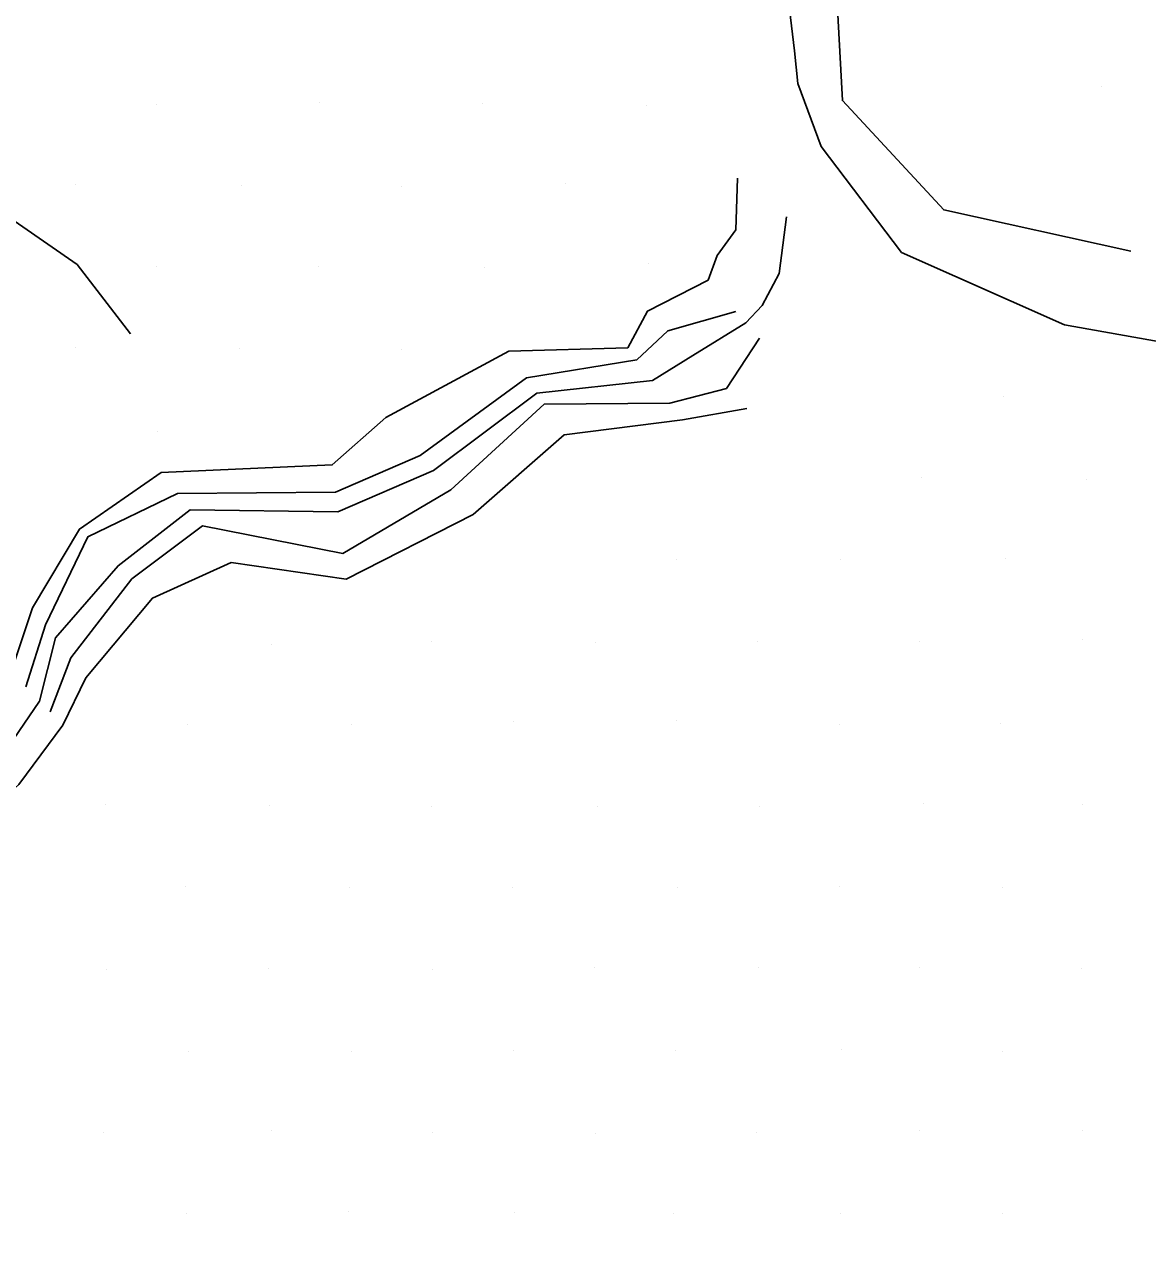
# Model space of a CAD drawing. Extents: x 1602514 to 1609837, y 863887 to 871157.
# Drawn here: x 1604673.6 to 1604771, y 868976 to 869083.1 of the extents above; entities that cross this region are included whole.
import ezdxf

# ---------------------------------------------------------------- set-up
doc = ezdxf.new("R2010")
doc.units = 0
for name, color, linetype in [('Survey-Flow line', 7, 'Continuous'), ('Survey-Ridge Lines', 7, 'Continuous'), ('Survey-Spot dirt', 7, 'Continuous')]:
    doc.layers.add(name, color=color, linetype=linetype)

msp = doc.modelspace()

# ---------------------------------------------------------------- linework, layer by layer
at = {"layer": 'Survey-Flow line'}
msp.add_line((1604740.65, 869078.04), (1604740.38, 869080.86), dxfattribs=at)
msp.add_line((1604740.65, 869078.04), (1604740.38, 869080.86), dxfattribs=at)
for points in [[(1604524.37, 869194.74), (1604544.73, 869180.29), (1604564.4, 869164.91), (1604582.95, 869148.04), (1604586.25, 869146), (1604607.27, 869131.36), (1604630.99, 869123.8), (1604658.16, 869129.7), (1604664.73, 869128.47), (1604684.72, 869133.22), (1604689.48, 869135.28), (1604706.07, 869124.86), (1604716.27, 869113.12), (1604720.08, 869104.76), (1604738.48, 869096.52), (1604740.38, 869080.86)], [(1604524.37, 869194.74), (1604544.73, 869180.29), (1604564.4, 869164.91), (1604582.95, 869148.04), (1604586.25, 869146), (1604607.27, 869131.36), (1604630.99, 869123.8), (1604658.16, 869129.7), (1604664.73, 869128.47), (1604684.72, 869133.22), (1604689.48, 869135.28), (1604706.07, 869124.86), (1604716.27, 869113.12), (1604720.08, 869104.76), (1604738.48, 869096.52), (1604740.38, 869080.86)], [(1604740.65, 869078.04), (1604742.67, 869072.57), (1604749.66, 869063.39), (1604763.78, 869057.11), (1604777.6, 869054.65), (1604786.43, 869053.05), (1604798.5, 869057.48), (1604802.93, 869062.48), (1604810.69, 869069.32), (1604814.72, 869072.37)], [(1604740.65, 869078.04), (1604742.67, 869072.57), (1604749.66, 869063.39), (1604763.78, 869057.11), (1604777.6, 869054.65), (1604786.43, 869053.05), (1604798.5, 869057.48), (1604802.93, 869062.48), (1604810.69, 869069.32), (1604814.72, 869072.37)], [(1604621.68, 868977.06), (1604622.7, 868980.12), (1604624.63, 868984.75), (1604626.72, 868988.14), (1604635.45, 868996.72), (1604641.96, 869002.68), (1604648.33, 869008.71), (1604655.67, 869012.57), (1604664.05, 869014.59), (1604671.27, 869019.23), (1604674.88, 869024.49), (1604676.27, 869029.97), (1604681.7, 869036.22), (1604687.95, 869041.07), (1604700.76, 869040.89), (1604709.06, 869044.49), (1604718.01, 869051.18), (1604728.06, 869052.28), (1604731.56, 869054.44), (1604736.14, 869057.28), (1604737.57, 869058.79), (1604739.04, 869061.56), (1604739.67, 869066.47)], [(1604621.68, 868977.06), (1604622.7, 868980.12), (1604624.63, 868984.75), (1604626.72, 868988.14), (1604635.45, 868996.72), (1604641.96, 869002.68), (1604648.33, 869008.71), (1604655.67, 869012.57), (1604664.05, 869014.59), (1604671.27, 869019.23), (1604674.88, 869024.49), (1604676.27, 869029.97), (1604681.7, 869036.22), (1604687.95, 869041.07), (1604700.76, 869040.89), (1604709.06, 869044.49), (1604718.01, 869051.18), (1604728.06, 869052.28), (1604731.56, 869054.44), (1604736.14, 869057.28), (1604737.57, 869058.79), (1604739.04, 869061.56), (1604739.67, 869066.47)]]:
    msp.add_lwpolyline(points, dxfattribs=at)
at = {"layer": 'Survey-Ridge Lines'}
for points in [[(1604716.33, 869132.5), (1604728.78, 869114.18), (1604734.75, 869109.68), (1604743.52, 869095.18), (1604744.53, 869076.55), (1604753.31, 869067.07), (1604769.55, 869063.49)], [(1604716.33, 869132.5), (1604728.78, 869114.18), (1604734.75, 869109.68), (1604743.52, 869095.18), (1604744.53, 869076.55), (1604753.31, 869067.07), (1604769.55, 869063.49)], [(1604651.27, 869083.12), (1604656.71, 869077.06), (1604667.93, 869069.4), (1604678.14, 869062.33), (1604682.78, 869056.34)], [(1604651.27, 869083.12), (1604656.71, 869077.06), (1604667.93, 869069.4), (1604678.14, 869062.33), (1604682.78, 869056.34)], [(1604620.52, 868977.63), (1604620.97, 868981.2), (1604623.17, 868985.68), (1604625.14, 868989.52), (1604633.93, 868998.15), (1604640.37, 869004.93), (1604647.24, 869011.1), (1604654.33, 869014.85), (1604662.1, 869017.44), (1604669.48, 869021.18), (1604672.43, 869027.04), (1604674.28, 869032.58), (1604678.35, 869039.41), (1604685.42, 869044.3), (1604700.27, 869044.97), (1604704.92, 869049.09), (1604715.59, 869054.83), (1604725.91, 869055.11), (1604727.62, 869058.31), (1604732.88, 869060.99), (1604733.67, 869063.12), (1604735.27, 869065.35), (1604735.42, 869069.82)], [(1604620.52, 868977.63), (1604620.97, 868981.2), (1604623.17, 868985.68), (1604625.14, 868989.52), (1604633.93, 868998.15), (1604640.37, 869004.93), (1604647.24, 869011.1), (1604654.33, 869014.85), (1604662.1, 869017.44), (1604669.48, 869021.18), (1604672.43, 869027.04), (1604674.28, 869032.58), (1604678.35, 869039.41), (1604685.42, 869044.3), (1604700.27, 869044.97), (1604704.92, 869049.09), (1604715.59, 869054.83), (1604725.91, 869055.11), (1604727.62, 869058.31), (1604732.88, 869060.99), (1604733.67, 869063.12), (1604735.27, 869065.35), (1604735.42, 869069.82)], [(1604673.68, 869025.74), (1604675.41, 869031.1), (1604679.07, 869038.72), (1604686.84, 869042.48), (1604700.55, 869042.6), (1604707.9, 869045.78), (1604717.12, 869052.53), (1604726.68, 869054.09), (1604729.38, 869056.58), (1604735.28, 869058.26)], [(1604673.68, 869025.74), (1604675.41, 869031.1), (1604679.07, 869038.72), (1604686.84, 869042.48), (1604700.55, 869042.6), (1604707.9, 869045.78), (1604717.12, 869052.53), (1604726.68, 869054.09), (1604729.38, 869056.58), (1604735.28, 869058.26)], [(1604675.8, 869023.55), (1604677.59, 869028.23), (1604682.9, 869035.08), (1604689.01, 869039.69), (1604701.2, 869037.28), (1604710.57, 869042.81), (1604718.65, 869050.22), (1604729.55, 869050.31), (1604734.46, 869051.58), (1604737.32, 869055.95)], [(1604675.8, 869023.55), (1604677.59, 869028.23), (1604682.9, 869035.08), (1604689.01, 869039.69), (1604701.2, 869037.28), (1604710.57, 869042.81), (1604718.65, 869050.22), (1604729.55, 869050.31), (1604734.46, 869051.58), (1604737.32, 869055.95)], [(1604623.87, 868976.01), (1604626.48, 868977.78), (1604626.99, 868983.24), (1604629.89, 868985.37), (1604637.25, 868995.04), (1604643.11, 869001.05), (1604649.3, 869006.58), (1604656.69, 869010.84), (1604666.38, 869011.18), (1604673.08, 869017.26), (1604676.91, 869022.39), (1604678.9, 869026.5), (1604684.67, 869033.4), (1604691.5, 869036.5), (1604701.47, 869035.06), (1604712.51, 869040.66), (1604720.4, 869047.58), (1604730.65, 869048.87), (1604736.22, 869049.86)], [(1604623.87, 868976.01), (1604626.48, 868977.78), (1604626.99, 868983.24), (1604629.89, 868985.37), (1604637.25, 868995.04), (1604643.11, 869001.05), (1604649.3, 869006.58), (1604656.69, 869010.84), (1604666.38, 869011.18), (1604673.08, 869017.26), (1604676.91, 869022.39), (1604678.9, 869026.5), (1604684.67, 869033.4), (1604691.5, 869036.5), (1604701.47, 869035.06), (1604712.51, 869040.66), (1604720.4, 869047.58), (1604730.65, 869048.87), (1604736.22, 869049.86)]]:
    msp.add_lwpolyline(points, dxfattribs=at)
at = {"layer": 'Survey-Spot dirt'}
for p, q in [((1604767.04, 869077.81), (1604767.04, 869077.81)), ((1604767.04, 869077.81), (1604767.04, 869077.81)), ((1604685.01, 869076.21), (1604685.01, 869076.21)), ((1604685.01, 869076.21), (1604685.01, 869076.21)), ((1604699.13, 869076.39), (1604699.13, 869076.39)), ((1604699.13, 869076.39), (1604699.13, 869076.39)), ((1604713.33, 869076.33), (1604713.33, 869076.33)), ((1604713.33, 869076.33), (1604713.33, 869076.33)), ((1604727.5, 869076.11), (1604727.5, 869076.11)), ((1604727.5, 869076.11), (1604727.5, 869076.11)), ((1604677.97, 869069.26), (1604677.97, 869069.26)), ((1604677.97, 869069.26), (1604677.97, 869069.26)), ((1604720.5, 869069.34), (1604720.5, 869069.34)), ((1604720.5, 869069.34), (1604720.5, 869069.34)), ((1604692.39, 869069.16), (1604692.39, 869069.16)), ((1604692.39, 869069.16), (1604692.39, 869069.16)), ((1604706.31, 869069.09), (1604706.31, 869069.09)), ((1604706.31, 869069.09), (1604706.31, 869069.09)), ((1604684.99, 869062.21), (1604684.99, 869062.21)), ((1604684.99, 869062.21), (1604684.99, 869062.21)), ((1604699.12, 869062.16), (1604699.12, 869062.16)), ((1604699.12, 869062.16), (1604699.12, 869062.16)), ((1604713.45, 869062.05), (1604713.45, 869062.05)), ((1604713.45, 869062.05), (1604713.45, 869062.05)), ((1604727.69, 869062.45), (1604727.69, 869062.45)), ((1604727.69, 869062.45), (1604727.69, 869062.45)), ((1604678.04, 869055.17), (1604678.04, 869055.17)), ((1604678.04, 869055.17), (1604678.04, 869055.17)), ((1604692.23, 869055.08), (1604692.23, 869055.08)), ((1604692.23, 869055.08), (1604692.23, 869055.08)), ((1604706.28, 869055.01), (1604706.28, 869055.01)), ((1604706.28, 869055.01), (1604706.28, 869055.01)), ((1604758.47, 869050.86), (1604758.47, 869050.86)), ((1604758.47, 869050.86), (1604758.47, 869050.86)), ((1604685.12, 869047.9), (1604685.12, 869047.9)), ((1604685.12, 869047.9), (1604685.12, 869047.9)), ((1604751.41, 869043.86), (1604751.41, 869043.86)), ((1604751.41, 869043.86), (1604751.41, 869043.86)), ((1604765.73, 869043.67), (1604765.73, 869043.67)), ((1604765.73, 869043.67), (1604765.73, 869043.67)), ((1604730.17, 869036.76), (1604730.17, 869036.76)), ((1604730.17, 869036.76), (1604730.17, 869036.76)), ((1604744.37, 869036.73), (1604744.37, 869036.73)), ((1604744.37, 869036.73), (1604744.37, 869036.73)), ((1604758.7, 869036.88), (1604758.7, 869036.88)), ((1604758.7, 869036.88), (1604758.7, 869036.88)), ((1604708.91, 869029.68), (1604708.91, 869029.68)), ((1604708.91, 869029.68), (1604708.91, 869029.68)), ((1604737.15, 869029.66), (1604737.15, 869029.66)), ((1604737.15, 869029.66), (1604737.15, 869029.66)), ((1604751.24, 869029.64), (1604751.24, 869029.64)), ((1604751.24, 869029.64), (1604751.24, 869029.64)), ((1604765.35, 869029.82), (1604765.35, 869029.82)), ((1604765.35, 869029.82), (1604765.35, 869029.82)), ((1604695.01, 869029.4), (1604695.01, 869029.4)), ((1604695.01, 869029.4), (1604695.01, 869029.4)), ((1604723.09, 869029.53), (1604723.09, 869029.53)), ((1604723.09, 869029.53), (1604723.09, 869029.53)), ((1604687.68, 869022.5), (1604687.68, 869022.5)), ((1604687.68, 869022.5), (1604687.68, 869022.5)), ((1604701.92, 869022.45), (1604701.92, 869022.45)), ((1604701.92, 869022.45), (1604701.92, 869022.45)), ((1604716, 869022.73), (1604716, 869022.73)), ((1604716, 869022.73), (1604716, 869022.73)), ((1604730.12, 869022.79), (1604730.12, 869022.79)), ((1604730.12, 869022.79), (1604730.12, 869022.79)), ((1604744.23, 869022.46), (1604744.23, 869022.46)), ((1604744.23, 869022.46), (1604744.23, 869022.46)), ((1604758.21, 869022.58), (1604758.21, 869022.58)), ((1604758.21, 869022.58), (1604758.21, 869022.58)), ((1604680.6, 869015.55), (1604680.6, 869015.55)), ((1604680.6, 869015.55), (1604680.6, 869015.55)), ((1604694.8, 869015.48), (1604694.8, 869015.48)), ((1604694.8, 869015.48), (1604694.8, 869015.48)), ((1604708.87, 869015.36), (1604708.87, 869015.36)), ((1604708.87, 869015.36), (1604708.87, 869015.36)), ((1604723.31, 869015.36), (1604723.31, 869015.36)), ((1604723.31, 869015.36), (1604723.31, 869015.36)), ((1604737.36, 869015.35), (1604737.36, 869015.35)), ((1604737.36, 869015.35), (1604737.36, 869015.35)), ((1604751.54, 869015.57), (1604751.54, 869015.57)), ((1604751.54, 869015.57), (1604751.54, 869015.57)), ((1604765.39, 869015.5), (1604765.39, 869015.5)), ((1604765.39, 869015.5), (1604765.39, 869015.5)), ((1604687.51, 869008.41), (1604687.51, 869008.41)), ((1604687.51, 869008.41), (1604687.51, 869008.41)), ((1604701.76, 869008.31), (1604701.76, 869008.31)), ((1604701.76, 869008.31), (1604701.76, 869008.31)), ((1604715.93, 869008.35), (1604715.93, 869008.35)), ((1604715.93, 869008.35), (1604715.93, 869008.35)), ((1604730.2, 869008.37), (1604730.2, 869008.37)), ((1604730.2, 869008.37), (1604730.2, 869008.37)), ((1604744.26, 869008.42), (1604744.26, 869008.42)), ((1604744.26, 869008.42), (1604744.26, 869008.42)), ((1604758.41, 869008.32), (1604758.41, 869008.32)), ((1604758.41, 869008.32), (1604758.41, 869008.32)), ((1604680.67, 869001.25), (1604680.67, 869001.25)), ((1604680.67, 869001.25), (1604680.67, 869001.25)), ((1604694.73, 869001.3), (1604694.73, 869001.3)), ((1604694.73, 869001.3), (1604694.73, 869001.3)), ((1604708.95, 869001.26), (1604708.95, 869001.26)), ((1604708.95, 869001.26), (1604708.95, 869001.26)), ((1604723.01, 869001.42), (1604723.01, 869001.42)), ((1604723.01, 869001.42), (1604723.01, 869001.42)), ((1604737.21, 869001.43), (1604737.21, 869001.43)), ((1604737.21, 869001.43), (1604737.21, 869001.43)), ((1604751.17, 869001.43), (1604751.17, 869001.43)), ((1604751.17, 869001.43), (1604751.17, 869001.43)), ((1604765.29, 869001.27), (1604765.29, 869001.27)), ((1604765.29, 869001.27), (1604765.29, 869001.27)), ((1604687.78, 868994.12), (1604687.78, 868994.12)), ((1604687.78, 868994.12), (1604687.78, 868994.12)), ((1604701.97, 868994.07), (1604701.97, 868994.07)), ((1604701.97, 868994.07), (1604701.97, 868994.07)), ((1604715.96, 868994.17), (1604715.96, 868994.17)), ((1604715.96, 868994.17), (1604715.96, 868994.17)), ((1604730.03, 868994.21), (1604730.03, 868994.21)), ((1604730.03, 868994.21), (1604730.03, 868994.21)), ((1604744.48, 868994.24), (1604744.48, 868994.24)), ((1604744.48, 868994.24), (1604744.48, 868994.24)), ((1604758.45, 868994.12), (1604758.45, 868994.12)), ((1604758.45, 868994.12), (1604758.45, 868994.12)), ((1604680.46, 868987.12), (1604680.46, 868987.12)), ((1604680.46, 868987.12), (1604680.46, 868987.12)), ((1604694.96, 868987.26), (1604694.96, 868987.26)), ((1604694.96, 868987.26), (1604694.96, 868987.26)), ((1604708.93, 868987.06), (1604708.93, 868987.06)), ((1604708.93, 868987.06), (1604708.93, 868987.06)), ((1604723.15, 868986.98), (1604723.15, 868986.98)), ((1604723.15, 868986.98), (1604723.15, 868986.98)), ((1604737.1, 868987.11), (1604737.1, 868987.11)), ((1604737.1, 868987.11), (1604737.1, 868987.11)), ((1604751.18, 868987.25), (1604751.18, 868987.25)), ((1604751.18, 868987.25), (1604751.18, 868987.25)), ((1604765.34, 868987.23), (1604765.34, 868987.23)), ((1604765.34, 868987.23), (1604765.34, 868987.23)), ((1604687.62, 868980.07), (1604687.62, 868980.07)), ((1604687.62, 868980.07), (1604687.62, 868980.07)), ((1604701.7, 868980.23), (1604701.7, 868980.23)), ((1604701.7, 868980.23), (1604701.7, 868980.23)), ((1604716.11, 868980.13), (1604716.11, 868980.13)), ((1604716.11, 868980.13), (1604716.11, 868980.13)), ((1604729.89, 868980.07), (1604729.89, 868980.07)), ((1604729.89, 868980.07), (1604729.89, 868980.07)), ((1604744.38, 868980.06), (1604744.38, 868980.06)), ((1604744.38, 868980.06), (1604744.38, 868980.06)), ((1604758.37, 868980.09), (1604758.37, 868980.09)), ((1604758.37, 868980.09), (1604758.37, 868980.09))]:
    msp.add_line(p, q, dxfattribs=at)

doc.saveas('drawing.dxf')
